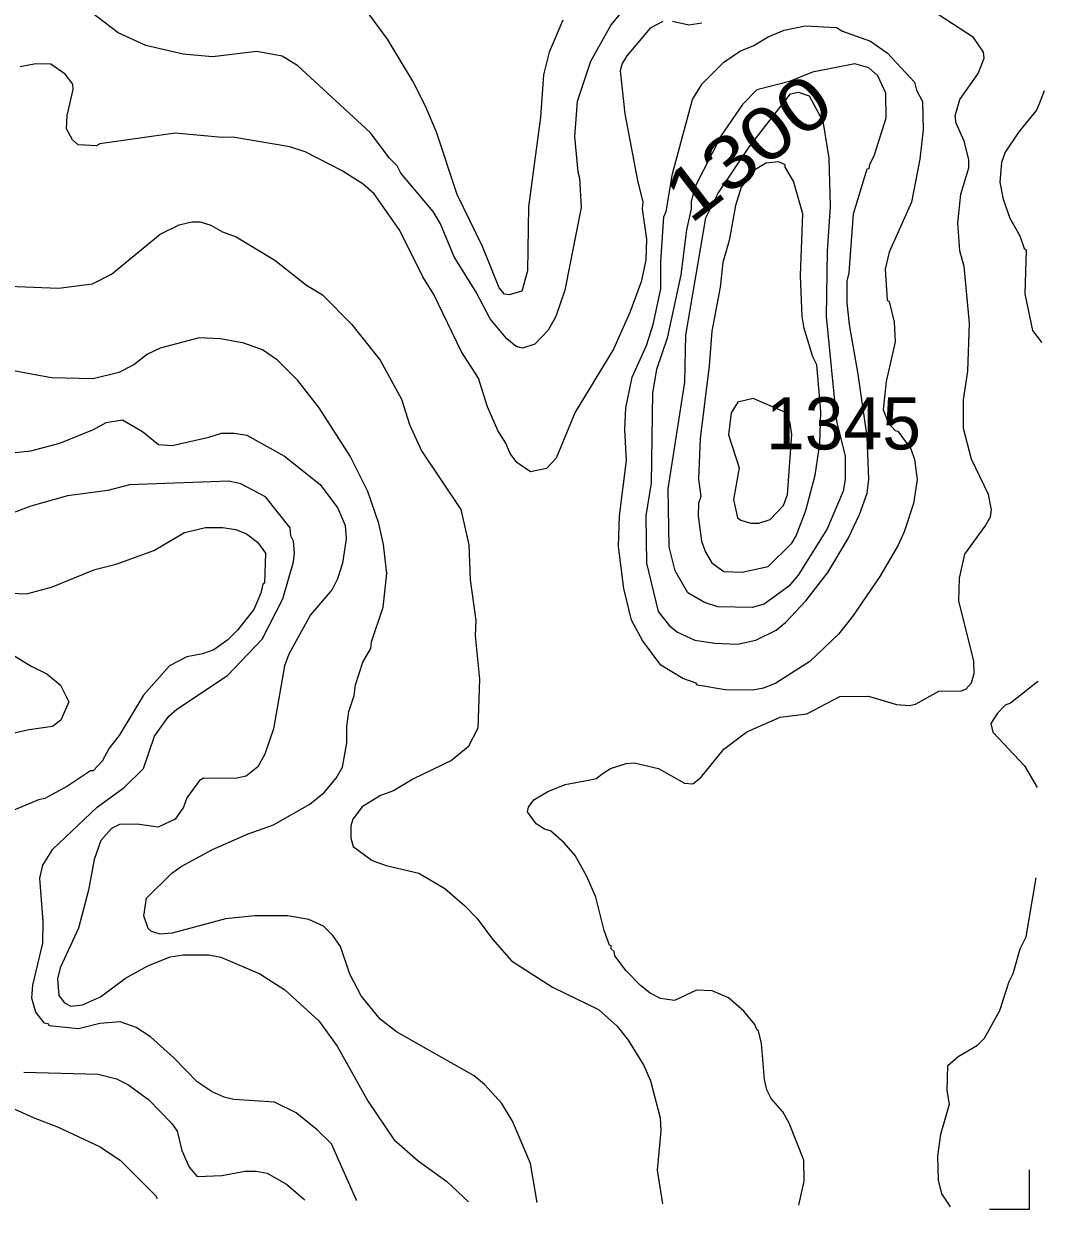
# Model space of a CAD drawing. Extents: x 598.3 to 623.2, y 6902.2 to 6930.1.
# Drawn here: x 621.358 to 622.927, y 6902.155 to 6903.976 of the extents above; entities that cross this region are included whole.
import ezdxf
from ezdxf.enums import TextEntityAlignment as Align

# ---------------------------------------------------------------- set-up
doc = ezdxf.new("R2010")
doc.units = 0
doc.header["$LTSCALE"] = 0.032
for name, color, linetype, lineweight in [('1', 7, 'Continuous', 25), ('2', 7, 'Continuous', 13), ('63', 7, 'Continuous', 13)]:
    doc.layers.add(name, color=color, linetype=linetype, lineweight=lineweight)
doc.layers.add('21', color=7, linetype='Continuous')
doc.layers.add('61', color=7, linetype='Continuous')

msp = doc.modelspace()

# ---------------------------------------------------------------- linework, layer by layer
at = {"layer": '1'}
for points in [[(622.1868, 6903.9816), (622.1658, 6903.9324), (622.1573, 6903.8977), (622.1526, 6903.8326), (622.134, 6903.695), (622.1324, 6903.5963), (622.1236, 6903.5654), (622.1044, 6903.5594), (622.0971, 6903.5609), (622.0891, 6903.5705), (622.0635, 6903.6341), (622.0245, 6903.7138), (621.9926, 6903.8096), (621.976, 6903.8494), (621.9561, 6903.8878), (621.9172, 6903.9525), (621.8889, 6903.9914)], [(621.216, 6903.3037), (621.3693, 6903.3198), (621.4139, 6903.3316), (621.4656, 6903.3526), (621.4851, 6903.3635), (621.5102, 6903.3676), (621.5411, 6903.3497), (621.5658, 6903.3295), (621.5868, 6903.3282), (621.6429, 6903.3408), (621.6621, 6903.3472), (621.6818, 6903.3472), (621.7012, 6903.3439)], [(621.7012, 6903.3439), (621.759, 6903.3118), (621.814, 6903.2681), (621.8409, 6903.2318), (621.8522, 6903.2051), (621.8539, 6903.185), (621.8484, 6903.1472), (621.8407, 6903.1232), (621.8325, 6903.107), (621.7992, 6903.068), (621.766, 6903.0076), (621.7593, 6902.9897), (621.7424, 6902.893), (621.7287, 6902.8541), (621.718, 6902.8343), (621.7001, 6902.8203), (621.6834, 6902.8163), (621.6348, 6902.817), (621.6287, 6902.8136), (621.6091, 6902.7869), (621.6038, 6902.7726), (621.591, 6902.7542), (621.5651, 6902.7418), (621.5329, 6902.7466), (621.5058, 6902.7458), (621.4932, 6902.7396), (621.4769, 6902.7212), (621.4666, 6902.6919), (621.4582, 6902.6449), (621.4428, 6902.5866), (621.4145, 6902.5256), (621.4104, 6902.5089), (621.4124, 6902.4831), (621.4212, 6902.4718), (621.4309, 6902.4668), (621.4487, 6902.469), (621.4765, 6902.4812), (621.515, 6902.5096), (621.5491, 6902.5286), (621.5837, 6902.5424), (621.6035, 6902.5458), (621.6429, 6902.5458), (621.6614, 6902.542), (621.7211, 6902.5164), (621.7598, 6902.492), (621.812, 6902.4444), (621.8403, 6902.4055), (621.8875, 6902.3202), (621.9273, 6902.262), (621.9644, 6902.2291), (622.0088, 6902.1976), (622.0418, 6902.1663), (622.0419, 6902.1662)]]:
    msp.add_lwpolyline(points, dxfattribs=at)
msp.add_lwpolyline([(622.4068, 6903.678), (622.4255, 6903.716), (622.4735, 6903.7874), (622.5366, 6903.8683), (622.549, 6903.8711), (622.5654, 6903.8656), (622.5865, 6903.8264), (622.5953, 6903.7696), (622.5978, 6903.6956), (622.5932, 6903.6268), (622.5915, 6903.5263), (622.6074, 6903.3657), (622.6205, 6903.3119), (622.6205, 6903.2757), (622.6175, 6903.258), (622.5932, 6903.2002), (622.5486, 6903.129), (622.5341, 6903.112), (622.4961, 6903.0843), (622.4777, 6903.0793), (622.4249, 6903.0801), (622.4046, 6903.0869), (622.3789, 6903.1016), (622.3596, 6903.1358), (622.3501, 6903.1724), (622.3486, 6903.2617), (622.3743, 6903.4253), (622.376, 6903.4978)], close=True, dxfattribs=at)
at = {"layer": '2'}
for points in [[(622.2902, 6904.0102), (622.261, 6903.9752), (622.2295, 6903.9179), (622.2087, 6903.8568), (622.2045, 6903.803), (622.2097, 6903.7484), (622.2125, 6903.739), (622.2149, 6903.6937), (622.1901, 6903.5666), (622.1759, 6903.5264), (622.1642, 6903.5055), (622.1436, 6903.4837), (622.1251, 6903.4776), (622.1152, 6903.4805), (622.101, 6903.492), (622.0751, 6903.523), (622.0536, 6903.5638), (622.0196, 6903.6181), (621.9991, 6903.6688), (621.9876, 6903.6878), (621.9377, 6903.7467), (621.9323, 6903.7578), (621.9206, 6903.7696), (621.8907, 6903.809), (621.7798, 6903.9117), (621.7556, 6903.9265), (621.7166, 6903.9333), (621.6483, 6903.9253), (621.6033, 6903.9293), (621.5461, 6903.9427), (621.5037, 6903.9623), (621.45, 6904.003)], [(622.5495, 6902.1611), (622.5574, 6902.1981), (622.5573, 6902.2301), (622.5346, 6902.2871), (622.5249, 6902.3046), (622.507, 6902.3251), (622.5003, 6902.3384), (622.4965, 6902.3541), (622.4919, 6902.4096), (622.4877, 6902.4291), (622.4847, 6902.431), (622.4819, 6902.4386), (622.4649, 6902.4593), (622.4416, 6902.4794), (622.4163, 6902.4901), (622.3923, 6902.4916), (622.3583, 6902.4755), (622.3368, 6902.4788), (622.3208, 6902.4869), (622.3062, 6902.4983), (622.2841, 6902.5211), (622.2669, 6902.5443), (622.2659, 6902.5507), (622.2613, 6902.5547), (622.2611, 6902.5593), (622.2586, 6902.5607), (622.2501, 6902.583), (622.2373, 6902.6342), (622.2237, 6902.6659), (622.206, 6902.698), (622.1889, 6902.7175), (622.1678, 6902.736), (622.1588, 6902.7386), (622.1461, 6902.7468), (622.1326, 6902.7653), (622.1342, 6902.7727), (622.1422, 6902.7837), (622.164, 6902.7967), (622.1905, 6902.8075), (622.2289, 6902.8145), (622.2379, 6902.8166), (622.2489, 6902.8248), (622.26, 6902.8319), (622.2841, 6902.8398), (622.2965, 6902.8405), (622.3337, 6902.8317), (622.3736, 6902.8093), (622.3864, 6902.8082), (622.3988, 6902.818), (622.4344, 6902.8615), (622.4694, 6902.8884), (622.5208, 6902.9107), (622.5617, 6902.9157), (622.6122, 6902.9424), (622.6566, 6902.9433), (622.6996, 6902.9304), (622.7197, 6902.9288), (622.7289, 6902.931), (622.7644, 6902.9505), (622.7989, 6902.9515), (622.8062, 6902.9537), (622.8147, 6902.9634), (622.8188, 6902.9777), (622.8181, 6902.997), (622.7954, 6903.0893), (622.7962, 6903.1244), (622.8044, 6903.1614), (622.8358, 6903.2044), (622.8437, 6903.2188), (622.8456, 6903.2294), (622.8408, 6903.2529), (622.8148, 6903.3071), (622.8027, 6903.3544), (622.8027, 6903.3984), (622.8091, 6903.4423), (622.8115, 6903.5159), (622.8034, 6903.603), (622.797, 6903.6271), (622.7938, 6903.6704), (622.7986, 6903.7145), (622.8106, 6903.7547), (622.8108, 6903.7674), (622.8035, 6903.7955), (622.791, 6903.8233), (622.7898, 6903.8348), (622.7966, 6903.8597), (622.8248, 6903.8998), (622.8341, 6903.9231), (622.8331, 6903.9323), (622.818, 6903.9551), (622.733, 6904.0102)], [(622.3407, 6903.9794), (622.3208, 6903.9695), (622.285, 6903.9271), (622.2779, 6903.915), (622.2748, 6903.9036), (622.2821, 6903.8378), (622.3013, 6903.7351), (622.3096, 6903.7018), (622.3089, 6903.6919), (622.3153, 6903.6451), (622.3145, 6903.6127), (622.307, 6903.5795), (622.2898, 6903.5327), (622.2649, 6903.4763), (622.206, 6903.3796), (622.1764, 6903.3089), (622.1619, 6903.2928), (622.137, 6903.2878), (622.1163, 6903.3019), (622.1057, 6903.316), (622.0993, 6903.3316), (622.0868, 6903.351), (622.0711, 6903.3877), (622.057, 6903.4317), (622.0313, 6903.4719), (621.9886, 6903.5604), (621.9719, 6903.5871), (621.9364, 6903.6584), (621.8968, 6903.7147), (621.8802, 6903.7297), (621.8476, 6903.7502), (621.7908, 6903.7791), (621.7676, 6903.7868), (621.6799, 6903.8021), (621.6632, 6903.8014), (621.5911, 6903.8078), (621.4754, 6903.7916), (621.471, 6903.7885), (621.442, 6903.7902), (621.4336, 6903.7977), (621.4241, 6903.8149), (621.425, 6903.8351), (621.4346, 6903.875), (621.4338, 6903.8831), (621.4222, 6903.8987), (621.4, 6903.9141), (621.3769, 6903.9147), (621.3531, 6903.9099)], [(622.4006, 6903.9772), (622.3802, 6903.9738), (622.3553, 6903.9794)], [(622.9266, 6903.8732), (622.9185, 6903.8533), (622.9145, 6903.8435), (622.8876, 6903.81), (622.8664, 6903.779), (622.8609, 6903.7631), (622.8585, 6903.7329), (622.8634, 6903.7064), (622.8739, 6903.6775), (622.8891, 6903.6503), (622.8959, 6903.6306), (622.8989, 6903.6287), (622.8965, 6903.5612), (622.9084, 6903.5051), (622.9217, 6903.4874), (622.9226, 6903.4862)], [(621.2838, 6903.5749), (621.4117, 6903.5699), (621.464, 6903.5765), (621.4934, 6903.5913), (621.568, 6903.6531), (621.5975, 6903.667), (621.6168, 6903.6718), (621.6295, 6903.6719), (621.6462, 6903.6669), (621.6639, 6903.6563), (621.685, 6903.649), (621.7444, 6903.6129), (621.7932, 6903.5747), (621.8177, 6903.5597), (621.8622, 6903.5146), (621.9064, 6903.4592)], [(622.1476, 6902.1651), (622.1372, 6902.2253), (622.1096, 6902.2902), (622.0929, 6902.3174), (622.0665, 6902.3463), (622.0504, 6902.3598), (621.9313, 6902.4273), (621.9062, 6902.4466), (621.8768, 6902.4825), (621.8594, 6902.5157), (621.845, 6902.5586), (621.8332, 6902.5755), (621.8189, 6902.5897), (621.7967, 6902.6), (621.7641, 6902.6057), (621.7134, 6902.6057), (621.6685, 6902.6008), (621.5867, 6902.5788), (621.568, 6902.5775), (621.5549, 6902.5815), (621.5499, 6902.586), (621.5431, 6902.6057), (621.5471, 6902.6329), (621.586, 6902.6713), (621.6002, 6902.6813), (621.6486, 6902.7075), (621.7034, 6902.7316), (621.7425, 6902.7456), (621.7979, 6902.7772), (621.8203, 6902.7948), (621.8387, 6902.817), (621.8482, 6902.8341), (621.8547, 6902.8713), (621.8548, 6902.8964), (621.8579, 6902.9196), (621.866, 6902.9442), (621.8685, 6902.9603), (621.8796, 6902.9954), (621.8917, 6903.0164), (621.8926, 6903.0263), (621.9106, 6903.0799), (621.9162, 6903.1314), (621.9114, 6903.1759), (621.9041, 6903.2083), (621.8874, 6903.2577), (621.8603, 6903.3118), (621.8126, 6903.3861), (621.7798, 6903.4279), (621.7485, 6903.4591), (621.7255, 6903.475), (621.6969, 6903.4856), (621.6608, 6903.4921), (621.6279, 6903.4937), (621.5682, 6903.4775), (621.5485, 6903.4685), (621.5275, 6903.4523), (621.5048, 6903.4402), (621.4652, 6903.4307), (621.4009, 6903.4323), (621.3289, 6903.4452)], [(621.9064, 6903.4592), (621.9387, 6903.3996), (621.951, 6903.3602), (621.9695, 6903.32), (622.0302, 6903.2296), (622.0426, 6903.1754), (622.0445, 6903.1216), (622.053, 6903.0594), (622.0523, 6903.0355), (622.0587, 6902.969), (622.0563, 6902.894), (622.0413, 6902.8654), (622.0156, 6902.8444), (621.9576, 6902.8159), (621.9264, 6902.7975), (621.9068, 6902.7905), (621.8786, 6902.7729), (621.8642, 6902.7541), (621.8613, 6902.7437), (621.8611, 6902.7249), (621.8649, 6902.7121), (621.8939, 6902.6906), (621.9152, 6902.6828), (621.9654, 6902.6711), (622.0053, 6902.6478), (622.0357, 6902.6215), (622.055, 6902.6014), (622.0785, 6902.5696), (622.1078, 6902.5364), (622.1711, 6902.4961), (622.2417, 6902.4616), (622.2704, 6902.4362), (622.2872, 6902.4145), (622.3114, 6902.3756), (622.3214, 6902.3523), (622.3363, 6902.2952), (622.3372, 6902.275), (622.3316, 6902.2147), (622.34, 6902.1632)], [(621.8701, 6902.168), (621.8694, 6902.1695), (621.8312, 6902.2552), (621.8091, 6902.2767), (621.777, 6902.303), (621.7438, 6902.3192), (621.6811, 6902.3233), (621.6665, 6902.3269), (621.6478, 6902.3352), (621.6251, 6902.3504), (621.5889, 6902.3876), (621.5534, 6902.4197), (621.5312, 6902.434), (621.5067, 6902.4429), (621.4754, 6902.44), (621.4425, 6902.4318), (621.3976, 6902.4365), (621.397, 6902.4389), (621.3902, 6902.4406), (621.3769, 6902.4575), (621.3707, 6902.4793), (621.3724, 6902.4992), (621.3876, 6902.5634), (621.3884, 6902.5971), (621.3831, 6902.6634), (621.3876, 6902.6833), (621.4032, 6902.7079), (621.4713, 6902.7727), (621.5126, 6902.8026), (621.5425, 6902.8319), (621.5595, 6902.8816), (621.5812, 6902.9125), (621.5935, 6902.9229), (621.6716, 6902.9747), (621.7247, 6903.0305), (621.7565, 6903.0924), (621.7731, 6903.1492), (621.7747, 6903.1631), (621.7731, 6903.181), (621.7688, 6903.1893), (621.7678, 6903.2019), (621.7298, 6903.2494), (621.6922, 6903.2694), (621.6737, 6903.2735), (621.521, 6903.2679), (621.4875, 6903.2591), (621.4255, 6903.2509), (621.3696, 6903.2349), (621.3339, 6903.2218)], [(621.3127, 6903.1023), (621.3626, 6903.1003), (621.4012, 6903.1107), (621.4678, 6903.1375), (621.5005, 6903.1457), (621.5583, 6903.1666), (621.6057, 6903.1943), (621.6376, 6903.2023), (621.6637, 6903.2024), (621.6845, 6903.1992), (621.7009, 6903.1926), (621.7178, 6903.1797), (621.7299, 6903.1628), (621.7283, 6903.1168), (621.7259, 6903.115), (621.7228, 6903.1011), (621.7122, 6903.076), (621.687, 6903.0443), (621.6719, 6903.0298), (621.6504, 6903.0144), (621.6332, 6903.0081), (621.6089, 6903.0033), (621.5826, 6902.9899), (621.5426, 6902.9446), (621.5049, 6902.8824), (621.4897, 6902.863), (621.4788, 6902.8434), (621.4652, 6902.8284), (621.4612, 6902.8282), (621.4255, 6902.8047), (621.391, 6902.786), (621.3811, 6902.784), (621.3274, 6902.7614)], [(621.3394, 6903.0083), (621.3698, 6902.989), (621.3941, 6902.9773), (621.4149, 6902.96), (621.428, 6902.9346), (621.4154, 6902.9064), (621.4029, 6902.8964), (621.3669, 6902.8914), (621.3229, 6902.8817)], [(622.9173, 6902.9657), (622.9136, 6902.9628), (622.8749, 6902.9321), (622.8665, 6902.9293), (622.8546, 6902.9168), (622.8447, 6902.9013), (622.8477, 6902.8876), (622.896, 6902.8359), (622.912, 6902.809), (622.9156, 6902.8029)], [(622.7823, 6902.1587), (622.7777, 6902.1657), (622.7692, 6902.1787), (622.7639, 6902.1992), (622.7629, 6902.2365), (622.7677, 6902.2703), (622.7807, 6902.316), (622.7775, 6902.3374), (622.7784, 6902.3757), (622.7943, 6902.3895), (622.8239, 6902.4068), (622.8345, 6902.4176), (622.8585, 6902.46), (622.8726, 6902.5047), (622.8788, 6902.517), (622.8896, 6902.5549), (622.8988, 6902.5734), (622.9039, 6902.6034), (622.9142, 6902.664)], [(621.3584, 6902.3654), (621.473, 6902.3621), (621.5009, 6902.3552), (621.5182, 6902.3466), (621.5502, 6902.3234), (621.5861, 6902.2866), (621.594, 6902.2749), (621.6016, 6902.2451), (621.6125, 6902.2193), (621.6251, 6902.2051), (621.6627, 6902.2067), (621.6988, 6902.2131), (621.7158, 6902.2131), (621.7324, 6902.2101), (621.7622, 6902.1931), (621.7876, 6902.1711), (621.7903, 6902.1688)], [(621.2843, 6902.3358), (621.3728, 6902.2955), (621.4106, 6902.2812), (621.4757, 6902.2505), (621.507, 6902.2296), (621.5609, 6902.1759), (621.5634, 6902.1711)]]:
    msp.add_lwpolyline(points, dxfattribs=at)
for points in [[(622.3713, 6902.9702), (622.3376, 6902.9907), (622.3093, 6903.0288), (622.2922, 6903.0599), (622.2806, 6903.1087), (622.2724, 6903.1728), (622.2741, 6903.2199), (622.2845, 6903.3051), (622.2822, 6903.3528), (622.2837, 6903.3859), (622.2936, 6903.4333), (622.3153, 6903.4816), (622.3258, 6903.514), (622.3372, 6903.569), (622.3373, 6903.6104), (622.342, 6903.6796), (622.3454, 6903.6875), (622.3551, 6903.7458), (622.3861, 6903.8597), (622.4007, 6903.8836), (622.4341, 6903.9169), (622.4599, 6903.9344), (622.4793, 6903.942), (622.5021, 6903.9558), (622.5267, 6903.9665), (622.559, 6903.9729), (622.6073, 6903.9705), (622.6167, 6903.9649), (622.6597, 6903.9494), (622.6858, 6903.9312), (622.7271, 6903.8864), (622.7305, 6903.8739), (622.7396, 6903.8567), (622.7403, 6903.8133), (622.7354, 6903.768), (622.7225, 6903.7018), (622.6881, 6903.6251), (622.6821, 6903.5991), (622.6853, 6903.5515), (622.6885, 6903.5494), (622.6957, 6903.5178), (622.6975, 6903.4875), (622.6836, 6903.4264), (622.6789, 6903.3829), (622.6873, 6903.3623), (622.6976, 6903.3512), (622.7015, 6903.3503), (622.7217, 6903.3228), (622.7274, 6903.3066), (622.7315, 6903.276), (622.7258, 6903.2391), (622.7113, 6903.1955), (622.702, 6903.1751), (622.6738, 6903.1269), (622.6317, 6903.0653), (622.6104, 6903.0385), (622.5665, 6902.9961), (622.514, 6902.9629), (622.4953, 6902.9553), (622.4788, 6902.9521), (622.4363, 6902.9527), (622.3935, 6902.9602), (622.3918, 6902.9629)], [(622.4551, 6903.0227), (622.4832, 6903.0292), (622.5148, 6903.0442), (622.5292, 6903.056), (622.5602, 6903.0895), (622.594, 6903.1329), (622.6255, 6903.1852), (622.6429, 6903.2221), (622.6545, 6903.2548), (622.657, 6903.2767), (622.6545, 6903.3414), (622.6408, 6903.4377), (622.6271, 6903.5139), (622.6238, 6903.5472), (622.6238, 6903.5809), (622.627, 6903.5934), (622.6335, 6903.6843), (622.6545, 6903.7533), (622.6577, 6903.7539), (622.6584, 6903.7605), (622.665, 6903.773), (622.6837, 6903.8316), (622.6829, 6903.8697), (622.6708, 6903.8959), (622.6568, 6903.9086), (622.6356, 6903.9146), (622.5706, 6903.9018), (622.535, 6903.8872), (622.485, 6903.8746), (622.4627, 6903.8519), (622.4301, 6903.8042), (622.3897, 6903.725), (622.3842, 6903.7032), (622.3841, 6903.6919), (622.3768, 6903.6597), (622.368, 6903.5904), (622.3469, 6903.493), (622.3308, 6903.4447), (622.3246, 6903.4091), (622.3226, 6903.2706), (622.3146, 6903.2202), (622.3154, 6903.1476), (622.3332, 6903.0731), (622.3508, 6903.0511), (622.3631, 6903.0416), (622.3898, 6903.0289), (622.4206, 6903.0243)], [(622.541, 6903.7345), (622.5287, 6903.7558), (622.5286, 6903.7595), (622.5185, 6903.764), (622.4988, 6903.7618), (622.4811, 6903.751), (622.4609, 6903.7251), (622.4519, 6903.6968), (622.4424, 6903.6433), (622.4327, 6903.6093), (622.4287, 6903.5713), (622.4157, 6903.504), (622.4116, 6903.4504), (622.398, 6903.3391), (622.3955, 6903.2767), (622.3987, 6903.2496), (622.3953, 6903.2395), (622.3947, 6903.2201), (622.4001, 6903.1814), (622.406, 6903.1643), (622.4159, 6903.1479), (622.4343, 6903.1344), (622.4626, 6903.1334), (622.5025, 6903.1425), (622.5387, 6903.1781), (622.5456, 6903.1895), (622.5604, 6903.2281), (622.5743, 6903.2825), (622.5816, 6903.3305), (622.5832, 6903.3802), (622.5771, 6903.4523), (622.5711, 6903.4643), (622.5577, 6903.5077), (622.5548, 6903.5263), (622.5518, 6903.5894), (622.5557, 6903.6843)], [(622.5055, 6903.2145), (622.526, 6903.236), (622.5321, 6903.2528), (622.5388, 6903.345), (622.5363, 6903.3627), (622.528, 6903.3792), (622.4793, 6903.4005), (622.4559, 6903.3948), (622.4453, 6903.3784), (622.4413, 6903.3446), (622.4579, 6903.2941), (622.449, 6903.245), (622.4554, 6903.2171), (622.4602, 6903.2132), (622.4752, 6903.2089), (622.488, 6903.2089)]]:
    msp.add_lwpolyline(points, close=True, dxfattribs=at)
at = {"layer": '63'}
msp.add_lwpolyline([(622.8424, 6902.1547), (622.904, 6902.1547), (622.904, 6902.2154)], dxfattribs=at)

# ---------------------------------------------------------------- texts
at = {"layer": '21'}
msp.add_text('1345', height=0.08, dxfattribs=at).set_placement((622.4991, 6903.3221))
at = {"layer": '61', "width": 1.2}
msp.add_text('1300', height=0.08, rotation=37.569, dxfattribs=at).set_placement((622.4959, 6903.7542), align=Align.CENTER)

doc.saveas('drawing.dxf')
